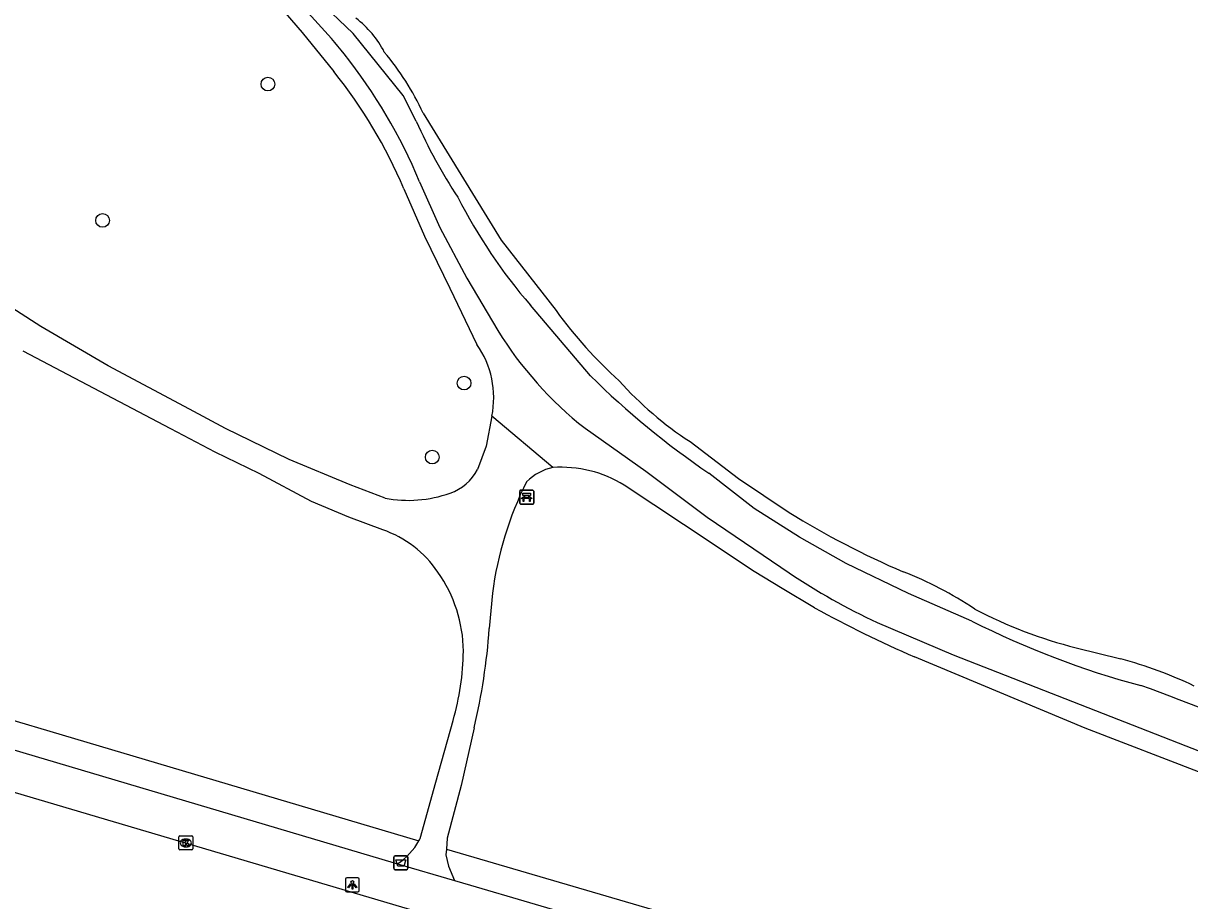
# Model space of a CAD drawing. Extents: x 160356 to 161355, y 381727 to 382845.
# Drawn here: x 161130.1 to 161213.4, y 381776.9 to 381839.6 of the extents above; entities that cross this region are included whole.
import ezdxf

# ---------------------------------------------------------------- set-up
doc = ezdxf.new("R2010")
doc.units = 0
for name, color, linetype in [('IMGEO_Afvalbak', 7, 'Continuous'), ('IMGEO_Bank', 7, 'Continuous'), ('IMGEO_Berm_groen', 7, 'Continuous'), ('IMGEO_Boom', 7, 'Continuous'), ('IMGEO_Kolk', 7, 'Continuous'), ('IMGEO_Lichtpunt', 7, 'Continuous'), ('IMGEO_Loofbos', 7, 'Continuous'), ('IMGEO_Rijbaan_lokaal_open', 7, 'Continuous'), ('IMGEO_Voetpad_halfverhard', 7, 'Continuous'), ('IMGEO_Voetpad_open', 7, 'Continuous'), ('IMGEO_Waterloop', 7, 'Continuous')]:
    doc.layers.add(name, color=color, linetype=linetype)

msp = doc.modelspace()

# ---------------------------------------------------------------- linework, layer by layer
at = {"layer": 'IMGEO_Afvalbak'}
for p, q in [((161156.591, 381779.206), (161156.591, 381780.006)), ((161156.591, 381780.006), (161156.591, 381779.206)), ((161156.691, 381780.106), (161157.481, 381780.106)), ((161157.481, 381780.106), (161156.691, 381780.106)), ((161157.581, 381780.006), (161157.581, 381779.206)), ((161157.581, 381779.206), (161157.581, 381780.006)), ((161157.481, 381779.106), (161156.691, 381779.106)), ((161156.691, 381779.106), (161157.481, 381779.106))]:
    msp.add_line(p, q, dxfattribs=at)
msp.add_lwpolyline([(161156.734, 381779.82), (161157.438, 381779.82), (161157.289, 381779.35), (161156.883, 381779.35), (161156.734, 381779.82)], dxfattribs=at)
for centre, start, end in [((161156.691, 381780.006), 90, 180), ((161156.691, 381780.006), 90, 180), ((161157.481, 381780.006), 0, 90), ((161157.481, 381780.006), 360, 90), ((161156.691, 381779.206), 180, 270), ((161156.691, 381779.206), 180, 270), ((161157.481, 381779.206), 270, 0), ((161157.481, 381779.206), 270, 0)]:
    msp.add_arc(centre, 0.1, start, end, dxfattribs=at)
at = {"layer": 'IMGEO_Bank'}
for p, q in [((161165.576, 381805.305), (161165.576, 381806.146)), ((161165.576, 381806.146), (161165.576, 381805.305)), ((161165.651, 381806.23), (161166.492, 381806.23)), ((161166.492, 381806.23), (161165.651, 381806.23)), ((161166.576, 381806.155), (161166.576, 381805.314)), ((161166.576, 381805.314), (161166.576, 381806.155)), ((161166.501, 381805.23), (161165.66, 381805.23)), ((161165.66, 381805.23), (161166.501, 381805.23)), ((161166.273, 381805.628), (161165.88, 381805.628)), ((161165.885, 381805.736), (161165.885, 381805.842)), ((161165.929, 381805.842), (161165.929, 381805.736)), ((161166.217, 381805.848), (161165.935, 381805.848)), ((161165.935, 381805.73), (161166.217, 381805.73)), ((161166.223, 381805.736), (161166.223, 381805.842)), ((161166.267, 381805.842), (161166.267, 381805.736))]:
    msp.add_line(p, q, dxfattribs=at)
for points in [[(161165.879, 381805.848), (161165.793, 381805.848), (161165.793, 381806.009), (161166.356, 381806.009), (161166.356, 381805.848), (161166.273, 381805.848)], [(161165.823, 381805.628), (161165.681, 381805.628), (161165.793, 381805.73), (161165.879, 381805.73)], [(161165.873, 381805.621), (161165.873, 381805.414), (161165.83, 381805.414), (161165.83, 381805.621)], [(161166.273, 381805.73), (161166.356, 381805.73), (161166.468, 381805.628), (161166.329, 381805.628)], [(161166.323, 381805.621), (161166.323, 381805.414), (161166.279, 381805.414), (161166.279, 381805.621)]]:
    msp.add_lwpolyline(points, dxfattribs=at)
for centre, radius, start, end in [((161165.654, 381806.152), 0.0779, 92.4484, 184.28452), ((161165.654, 381806.152), 0.0779, 92.4484, 184.28452), ((161166.498, 381806.152), 0.0779, 2.4484, 94.28452), ((161166.498, 381806.152), 0.0779, 2.4484, 94.28452), ((161165.654, 381805.308), 0.0779, 182.4484, 274.28452), ((161165.654, 381805.308), 0.0779, 182.4484, 274.28452), ((161165.823, 381805.621), 0.00671, 2.89567, 87.10433), ((161165.88, 381805.621), 0.00671, 92.89567, 177.10433), ((161165.878, 381805.841), 0.00671, 2.89567, 87.10433), ((161165.878, 381805.737), 0.00671, 272.89567, 357.10433), ((161165.935, 381805.841), 0.00671, 92.89567, 177.10433), ((161165.935, 381805.737), 0.00671, 182.89567, 267.10433), ((161166.217, 381805.841), 0.00671, 2.89567, 87.10433), ((161166.217, 381805.737), 0.00671, 272.89567, 357.10433), ((161166.274, 381805.841), 0.00671, 92.89567, 177.10433), ((161166.274, 381805.737), 0.00671, 182.89567, 267.10433), ((161166.272, 381805.621), 0.00671, 2.89567, 87.10433), ((161166.329, 381805.621), 0.00671, 92.89567, 177.10433), ((161166.498, 381805.308), 0.0779, 272.4484, 4.28452), ((161166.498, 381805.308), 0.0779, 272.4484, 4.28452)]:
    msp.add_arc(centre, radius, start, end, dxfattribs=at)
at = {"layer": 'IMGEO_Berm_groen'}
for points in [[(161103.211, 381797.554), (161158.381, 381781.165)], [(161160.336, 381780.579), (161195.469, 381770.274), (161201.731, 381768.594), (161206.928, 381767.33), (161226.846, 381763.194), (161242.287, 381760.633)]]:
    msp.add_lwpolyline(points, dxfattribs=at)
at = {"layer": 'IMGEO_Boom'}
for centre in [(161147.588, 381835.256), (161135.777, 381825.511), (161161.603, 381813.883), (161159.329, 381808.595)]:
    msp.add_circle(centre, 0.489, dxfattribs=at)
at = {"layer": 'IMGEO_Kolk'}
for p, q in [((161141.225, 381780.591), (161141.225, 381781.443)), ((161141.3, 381781.517), (161142.152, 381781.517)), ((161141.713, 381781.297), (161141.738, 381781.297)), ((161142.226, 381781.443), (161142.226, 381780.591)), ((161142.152, 381780.517), (161141.3, 381780.517)), ((161141.736, 381780.737), (161141.711, 381780.737))]:
    msp.add_line(p, q, dxfattribs=at)
for points in [[(161141.225, 381780.591), (161141.225, 381781.443)], [(161141.3, 381781.517), (161142.152, 381781.517)], [(161141.546, 381781.217), (161141.669, 381781.217), (161141.669, 381781.066), (161141.799, 381781.217), (161141.963, 381781.217), (161141.817, 381781.066), (161141.97, 381780.817), (161141.818, 381780.817), (161141.733, 381780.981), (161141.669, 381780.914), (161141.669, 381780.817), (161141.546, 381780.817), (161141.546, 381781.217)], [(161142.226, 381781.443), (161142.226, 381780.591)], [(161142.152, 381780.517), (161141.3, 381780.517)]]:
    msp.add_lwpolyline(points, dxfattribs=at)
for centre, start, end in [((161141.302, 381781.441), 91.55205, 178.44795), ((161141.302, 381781.441), 91.55205, 178.44795), ((161142.15, 381781.441), 1.55205, 88.44795), ((161142.15, 381781.441), 1.55205, 88.44795), ((161141.302, 381780.593), 181.55205, 268.44795), ((161141.302, 381780.593), 181.55205, 268.44795), ((161142.15, 381780.593), 271.55205, 358.44795), ((161142.15, 381780.593), 271.55205, 358.44795)]:
    msp.add_arc(centre, 0.0765, start, end, dxfattribs=at)
for centre, major_axis, ratio, start_param, end_param in [((161141.712, 381781.017), (-0.387, 0.002), 0.722429, 4.712389, 7.853982), ((161141.737, 381781.017), (-0.39, 0.002), 0.717154, 1.570796, 4.712389)]:
    msp.add_ellipse(centre, major_axis=major_axis, ratio=ratio, start_param=start_param, end_param=end_param, dxfattribs=at)
at = {"layer": 'IMGEO_Lichtpunt'}
for p, q in [((161154.025, 381778.521), (161153.217, 381778.521)), ((161154.025, 381778.521), (161153.217, 381778.521)), ((161153.123, 381778.426), (161153.123, 381777.619)), ((161153.123, 381778.426), (161153.123, 381777.619)), ((161154.119, 381777.619), (161154.119, 381778.426)), ((161154.119, 381777.619), (161154.119, 381778.426)), ((161153.217, 381777.525), (161154.025, 381777.525)), ((161153.217, 381777.525), (161154.025, 381777.525))]:
    msp.add_line(p, q, dxfattribs=at)
for points in [[(161153.497, 381778.09), (161153.536, 381778.062), (161153.348, 381777.8), (161153.31, 381777.827), (161153.497, 381778.09)], [(161153.599, 381778.042), (161153.646, 381778.042), (161153.646, 381777.72), (161153.599, 381777.72), (161153.599, 381778.042)], [(161153.709, 381778.062), (161153.747, 381778.089), (161153.934, 381777.827), (161153.895, 381777.799), (161153.709, 381778.062)]]:
    msp.add_lwpolyline(points, dxfattribs=at)
msp.add_circle((161153.622, 381778.224), 0.0994, dxfattribs=at)
for centre, start, end in [((161153.217, 381778.426), 90, 180), ((161153.217, 381778.426), 90, 180), ((161154.025, 381778.426), 0, 90), ((161154.025, 381778.426), 0, 90), ((161153.217, 381777.619), 180, 270), ((161153.217, 381777.619), 180, 270), ((161154.025, 381777.619), 270, 0), ((161154.025, 381777.619), 270, 360)]:
    msp.add_arc(centre, 0.0946, start, end, dxfattribs=at)
at = {"layer": 'IMGEO_Loofbos'}
for points in [[(161158.182, 381832.606), (161157.241, 381834.428), (161153.678, 381838.874), (161151.123, 381841.327), (161149.347, 381843.468)], [(161170.634, 381814.399), (161166.343, 381819.453)], [(161197.869, 381796.878), (161193.344, 381798.837), (161188.906, 381800.984), (161185.559, 381802.861), (161182.317, 381804.914), (161179.09, 381807.451)]]:
    msp.add_lwpolyline(points, dxfattribs=at)
for centre, radius, start, end in [((161191.871, 381847.538), 36.85, 203.90379, 213.55751), ((161195.565, 381844.669), 38.598, 206.96422, 220.79213), ((161213.01, 381857.352), 60.338, 225.38785, 235.79464), ((161226.056, 381852.641), 62.482, 243.1846, 255.05677), ((161175.244, 381694.624), 103.63, 63.94953, 70.43719)]:
    msp.add_arc(centre, radius, start, end, dxfattribs=at)
at = {"layer": 'IMGEO_Rijbaan_lokaal_open'}
msp.add_lwpolyline([(161066.152, 381803.279), (161082.36, 381798.448), (161101.829, 381792.813), (161102.318, 381792.671), (161162.455, 381774.886)], dxfattribs=at)
at = {"layer": 'IMGEO_Voetpad_halfverhard'}
for points in [[(161140.025, 381853.56), (161144.27, 381846), (161145.343, 381844.353), (161148.814, 381840.358), (161150.028, 381838.936), (161152.301, 381836.146)], [(161157.301, 381827.777), (161158.784, 381824.376), (161160.588, 381820.679), (161162.525, 381816.653)], [(161158.428, 381828.28), (161159.861, 381825), (161161.804, 381821.376), (161164.005, 381817.645)], [(161155.96, 381805.657), (161153.464, 381806.616), (161149.12, 381808.427), (161144.565, 381810.64), (161141.989, 381812.032), (161136.187, 381815.11), (161131.365, 381817.919), (161125.388, 381821.765)], [(161155.788, 381803.399), (161153.372, 381804.299), (161150.711, 381805.426), (161146.955, 381807.427), (161143.827, 381808.954), (161140.651, 381810.626), (161130.118, 381816.16)], [(161163.592, 381811.52), (161163.183, 381809.382), (161162.571, 381807.718)], [(161167.952, 381807.85), (161163.592, 381811.52)], [(161170.243, 381810.653), (161174.59, 381807.593), (161178.978, 381804.305), (161182.962, 381801.589), (161184.833, 381800.323)], [(161186.648, 381797.827), (161184.322, 381799.202), (161182.321, 381800.413), (161177.278, 381803.779), (161173.032, 381806.59)], [(161163.632, 381798.86), (161163.406, 381796.343)], [(161191.116, 381796.777), (161196.535, 381794.451), (161215.792, 381786.945)], [(161223.253, 381782.15), (161214.368, 381785.975), (161205.982, 381789.217), (161193.783, 381794.323)], [(161158.466, 381781.324), (161159.582, 381785.372), (161160.823, 381789.779)], [(161162.313, 381789.249), (161161.404, 381785.117), (161160.391, 381781.351), (161160.336, 381780.579)], [(161160.336, 381780.579), (161160.308, 381780.178), (161160.481, 381779.353), (161160.911, 381778.329)]]:
    msp.add_lwpolyline(points, dxfattribs=at)
for centre, radius, start, end in [((161121.21, 381811.973), 40.745, 38.62865, 46.65035), ((161122.056, 381812.968), 39.464, 22.83093, 38.26787), ((161124.495, 381813.855), 35.638, 22.99458, 38.71723), ((161187.136, 381832.003), 27.225, 211.82875, 231.64754), ((161157.014, 381812.83), 6.707, 348.73559, 34.75017), ((161159.428, 381809.374), 3.552, 289.27391, 332.21071), ((161168.699, 381804.216), 3.71, 101.612, 135.09118), ((161168.546, 381799.374), 8.496, 58.13084, 94.00907), ((161188.345, 381795.663), 24.919, 153.3617, 172.62782), ((161157.607, 381814.43), 8.927, 259.36984, 289.59938), ((161153.288, 381796.063), 7.751, 33.75222, 71.18084), ((161151.689, 381794.66), 9.863, 0.38914, 35.36826), ((161210.5, 381838.462), 45.972, 236.05998, 245.06099), ((161225.705, 381868.34), 80.608, 241.01813, 246.67054), ((161120.014, 381799.397), 43.5, 346.50862, 355.97356), ((161142.674, 381794.981), 18.88, 344.00725, 359.23031), ((161154.389, 381783.387), 4.569, 302.53584, 330.90269), ((161156.125, 381782.473), 2.608, 329.89043, 333.85244)]:
    msp.add_arc(centre, radius, start, end, dxfattribs=at)
at = {"layer": 'IMGEO_Voetpad_open'}
for points in [[(160954.847, 381839.559), (160956.573, 381839.047), (160962.274, 381837.351), (160975.098, 381833.536), (161000, 381826.127), (161102.641, 381795.637), (161156.616, 381779.603), (161156.846, 381779.535)], [(161156.846, 381779.535), (161160.911, 381778.329)], [(161160.911, 381778.329), (161162.058, 381777.989), (161191.57, 381769.321)]]:
    msp.add_lwpolyline(points, dxfattribs=at)
at = {"layer": 'IMGEO_Waterloop'}
for points in [[(161158.672, 381833.174), (161164.251, 381824.097), (161168.171, 381819.064)], [(161177.751, 381809.701), (161181.217, 381807.073), (161184.824, 381804.642)], [(161205.332, 381794.967), (161208.511, 381794.169)]]:
    msp.add_lwpolyline(points, dxfattribs=at)
for centre, radius, start, end in [((161149.693, 381834.376), 6.973, 27.00923, 53.17359), ((161141.358, 381825.273), 19.032, 24.52984, 40.1457), ((161195.068, 381838.706), 33.305, 216.14036, 227.79376), ((161191.388, 381830.73), 25.064, 221.76481, 237.0382), ((161216.735, 381855.926), 60.401, 238.10866, 246.83092), ((161183.781, 381776.529), 25.575, 56.00605, 68.94275), ((161213.49, 381827.246), 33.294, 242.42891, 255.81619), ((161200.747, 381765.073), 30.114, 64.38806, 75.06017)]:
    msp.add_arc(centre, radius, start, end, dxfattribs=at)

doc.saveas('drawing.dxf')
